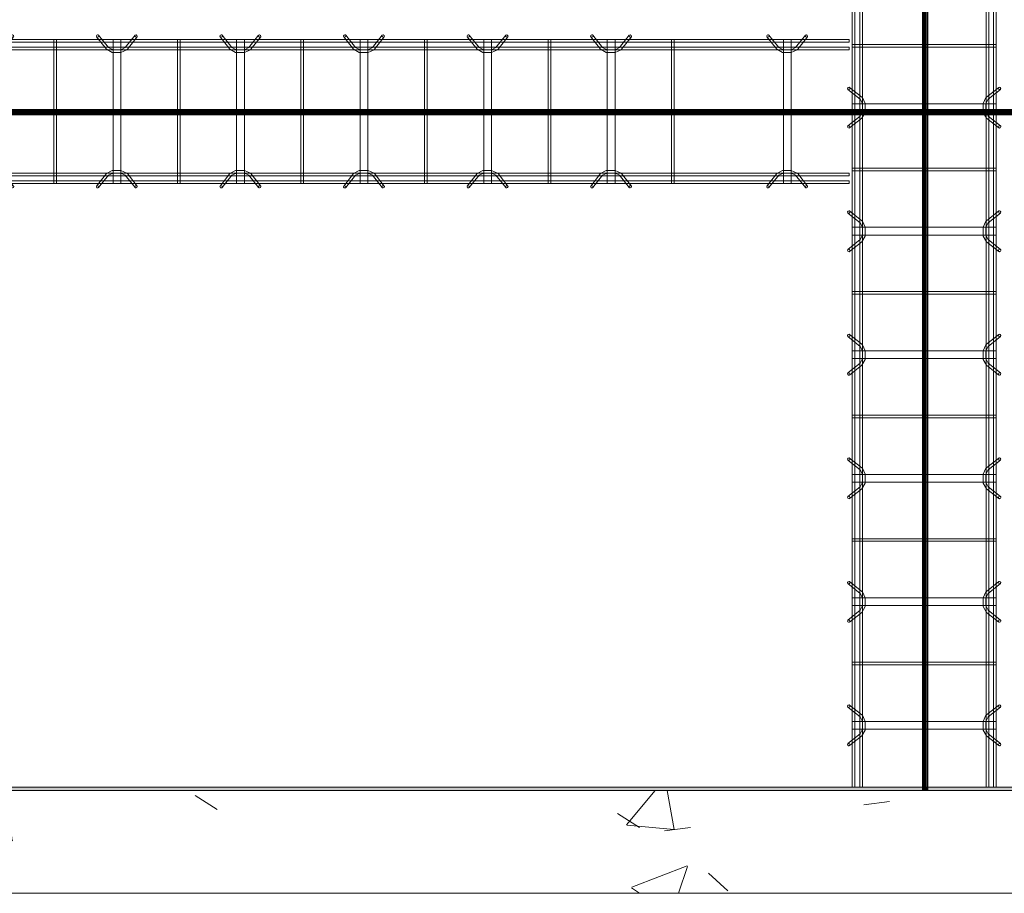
# Model space of a CAD drawing. Header units: inches. Extents: x -4136 to 1945, y -6639 to 12387.
# Tile 338 of 656: x -2752 to -2656, y 9891 to 9976. Entities that reach past the tile are written whole.
import ezdxf

# ---------------------------------------------------------------- set-up
doc = ezdxf.new("R2010")
doc.units = ezdxf.units.IN
doc.header["$MEASUREMENT"] = 0
for name, color, linetype, lineweight in [('A-GENM', 7, 'Continuous', 9), ('A-WALL', 7, 'Continuous', 9), ('A-WALL-PATT', 7, 'Continuous', 18), ('S-BEAM', 7, 'Continuous', 9)]:
    doc.layers.add(name, color=color, linetype=linetype, lineweight=lineweight)

# ---------------------------------------------------------------- blocks, each defined once
blk = doc.blocks.new('Dowel bar assembly - Dowel bar assembly-669756-SLAB ON GROUND JOINTS')
at = {"layer": 'S-BEAM', "color": 253, "true_color": 0xaaaaaa}
for p, q in [((2175, 1.979), (0, 1.979)), ((0, 1.979), (0, 1.722)), ((0, 1.722), (0, 1.979)), ((4.024, 2.232), (4.973, 1.033)), ((5.175, 1.192), (4.225, 2.392)), ((5.625, 1.99), (5.625, -12.01)), ((6.375, 1.99), (5.625, 1.99)), ((5.625, 1.99), (6.375, 1.99)), ((6.375, -12.01), (6.375, 1.99)), ((7.761, 2.392), (6.811, 1.192)), ((7.013, 1.033), (7.962, 2.232)), ((11.871, 1.99), (11.871, -12.01)), ((12.129, 1.99), (11.871, 1.99)), ((11.871, 1.99), (12.129, 1.99)), ((12.129, -12.01), (12.129, 1.99)), ((16.024, 2.232), (16.973, 1.033)), ((17.175, 1.192), (16.225, 2.392)), ((17.625, 1.99), (17.625, -12.01)), ((18.375, 1.99), (17.625, 1.99)), ((17.625, 1.99), (18.375, 1.99)), ((18.375, -12.01), (18.375, 1.99)), ((19.761, 2.392), (18.811, 1.192)), ((19.013, 1.033), (19.962, 2.232)), ((23.871, 1.99), (23.871, -12.01)), ((24.129, 1.99), (23.871, 1.99)), ((23.871, 1.99), (24.129, 1.99)), ((24.129, -12.01), (24.129, 1.99)), ((28.024, 2.232), (28.973, 1.033)), ((29.175, 1.192), (28.225, 2.392)), ((29.625, 1.99), (29.625, -12.01)), ((30.375, 1.99), (29.625, 1.99)), ((29.625, 1.99), (30.375, 1.99)), ((30.375, -12.01), (30.375, 1.99)), ((31.761, 2.392), (30.811, 1.192)), ((31.013, 1.033), (31.962, 2.232)), ((35.871, 1.99), (35.871, -12.01)), ((36.129, 1.99), (35.871, 1.99)), ((35.871, 1.99), (36.129, 1.99)), ((36.129, -12.01), (36.129, 1.99)), ((40.024, 2.232), (40.973, 1.033)), ((41.175, 1.192), (40.225, 2.392)), ((41.625, 1.99), (41.625, -12.01)), ((42.375, 1.99), (41.625, 1.99)), ((41.625, 1.99), (42.375, 1.99)), ((42.375, -12.01), (42.375, 1.99)), ((43.761, 2.392), (42.811, 1.192)), ((43.013, 1.033), (43.962, 2.232)), ((47.871, 1.99), (47.871, -12.01)), ((48.129, 1.99), (47.871, 1.99)), ((47.871, 1.99), (48.129, 1.99)), ((48.129, -12.01), (48.129, 1.99)), ((52.024, 2.232), (52.973, 1.033)), ((53.175, 1.192), (52.225, 2.392)), ((53.625, 1.99), (53.625, -12.01)), ((54.375, 1.99), (53.625, 1.99)), ((53.625, 1.99), (54.375, 1.99)), ((54.375, -12.01), (54.375, 1.99)), ((55.761, 2.392), (54.811, 1.192)), ((55.013, 1.033), (55.962, 2.232)), ((59.871, 1.99), (59.871, -12.01)), ((60.129, 1.99), (59.871, 1.99)), ((59.871, 1.99), (60.129, 1.99)), ((60.129, -12.01), (60.129, 1.99)), ((64.024, 2.232), (64.973, 1.033)), ((65.175, 1.192), (64.225, 2.392)), ((65.625, 1.99), (65.625, -12.01)), ((66.375, 1.99), (65.625, 1.99)), ((65.625, 1.99), (66.375, 1.99)), ((66.375, -12.01), (66.375, 1.99)), ((67.761, 2.392), (66.811, 1.192)), ((67.013, 1.033), (67.962, 2.232)), ((71.871, 1.99), (71.871, -12.01)), ((72.129, 1.99), (71.871, 1.99)), ((71.871, 1.99), (72.129, 1.99)), ((72.129, -12.01), (72.129, 1.99)), ((0, 1.722), (2175, 1.722)), ((2175, 1.246), (0, 1.246)), ((0, 0.988), (0, 1.246)), ((0, 1.246), (0, 0.988)), ((0, 0.988), (2175, 0.988)), ((2175, -11.015), (0, -11.015)), ((0, -11.273), (0, -11.015)), ((0, -11.015), (0, -11.273)), ((0, -11.273), (2175, -11.273)), ((4.973, -11.053), (4.024, -12.253)), ((4.225, -12.412), (5.175, -11.213)), ((6.811, -11.213), (7.761, -12.412)), ((7.962, -12.253), (7.013, -11.053)), ((16.973, -11.053), (16.024, -12.253)), ((16.225, -12.412), (17.175, -11.213)), ((18.811, -11.213), (19.761, -12.412)), ((19.962, -12.253), (19.013, -11.053)), ((28.973, -11.053), (28.024, -12.253)), ((28.225, -12.412), (29.175, -11.213)), ((30.811, -11.213), (31.761, -12.412)), ((31.962, -12.253), (31.013, -11.053)), ((40.973, -11.053), (40.024, -12.253)), ((40.225, -12.412), (41.175, -11.213)), ((42.811, -11.213), (43.761, -12.412)), ((43.962, -12.253), (43.013, -11.053)), ((52.973, -11.053), (52.024, -12.253)), ((52.225, -12.412), (53.175, -11.213)), ((54.811, -11.213), (55.761, -12.412)), ((55.962, -12.253), (55.013, -11.053)), ((64.973, -11.053), (64.024, -12.253)), ((64.225, -12.412), (65.175, -11.213)), ((66.811, -11.213), (67.761, -12.412)), ((67.962, -12.253), (67.013, -11.053)), ((2175, -11.742), (0, -11.742)), ((0, -12), (0, -11.742)), ((0, -11.742), (0, -12)), ((0, -12), (2175, -12)), ((6.375, -12.01), (5.625, -12.01)), ((5.625, -12.01), (6.375, -12.01)), ((12.129, -12.01), (11.871, -12.01)), ((11.871, -12.01), (12.129, -12.01)), ((18.375, -12.01), (17.625, -12.01)), ((17.625, -12.01), (18.375, -12.01)), ((24.129, -12.01), (23.871, -12.01)), ((23.871, -12.01), (24.129, -12.01)), ((30.375, -12.01), (29.625, -12.01)), ((29.625, -12.01), (30.375, -12.01)), ((36.129, -12.01), (35.871, -12.01)), ((35.871, -12.01), (36.129, -12.01)), ((42.375, -12.01), (41.625, -12.01)), ((41.625, -12.01), (42.375, -12.01)), ((48.129, -12.01), (47.871, -12.01)), ((47.871, -12.01), (48.129, -12.01)), ((54.375, -12.01), (53.625, -12.01)), ((53.625, -12.01), (54.375, -12.01)), ((60.129, -12.01), (59.871, -12.01)), ((59.871, -12.01), (60.129, -12.01)), ((66.375, -12.01), (65.625, -12.01)), ((65.625, -12.01), (66.375, -12.01)), ((72.129, -12.01), (71.871, -12.01)), ((71.871, -12.01), (72.129, -12.01))]:
    blk.add_line(p, q, dxfattribs=at)
at = {"layer": 'S-BEAM', "color": 253, "true_color": 0xaaaaaa, "flags": 128}
for points in [[(4.973, 1.033), (5.526, 0.731), (6.387, 0.715), (6.972, 0.987), (7.013, 1.033)], [(5.175, 1.192), (5.625, 0.972), (6.382, 0.977), (6.811, 1.192)], [(16.973, 1.033), (17.526, 0.731), (18.387, 0.715), (18.972, 0.987), (19.013, 1.033)], [(17.175, 1.192), (17.625, 0.972), (18.382, 0.977), (18.811, 1.192)], [(28.973, 1.033), (29.526, 0.731), (30.387, 0.715), (30.972, 0.987), (31.013, 1.033)], [(29.175, 1.192), (29.625, 0.972), (30.382, 0.977), (30.811, 1.192)], [(40.973, 1.033), (41.526, 0.731), (42.387, 0.715), (42.972, 0.987), (43.013, 1.033)], [(41.175, 1.192), (41.625, 0.972), (42.382, 0.977), (42.811, 1.192)], [(52.973, 1.033), (53.526, 0.731), (54.387, 0.715), (54.972, 0.987), (55.013, 1.033)], [(53.175, 1.192), (53.625, 0.972), (54.382, 0.977), (54.811, 1.192)], [(64.973, 1.033), (65.526, 0.731), (66.387, 0.715), (66.972, 0.987), (67.013, 1.033)], [(65.175, 1.192), (65.625, 0.972), (66.382, 0.977), (66.811, 1.192)], [(4.973, -11.053), (5.526, -10.751), (6.387, -10.736), (6.972, -11.007), (7.013, -11.053)], [(5.175, -11.213), (5.625, -10.993), (6.382, -10.997), (6.811, -11.213)], [(16.973, -11.053), (17.526, -10.751), (18.387, -10.736), (18.972, -11.007), (19.013, -11.053)], [(17.175, -11.213), (17.625, -10.993), (18.382, -10.997), (18.811, -11.213)], [(28.973, -11.053), (29.526, -10.751), (30.387, -10.736), (30.972, -11.007), (31.013, -11.053)], [(29.175, -11.213), (29.625, -10.993), (30.382, -10.997), (30.811, -11.213)], [(40.973, -11.053), (41.526, -10.751), (42.387, -10.736), (42.972, -11.007), (43.013, -11.053)], [(41.175, -11.213), (41.625, -10.993), (42.382, -10.997), (42.811, -11.213)], [(52.973, -11.053), (53.526, -10.751), (54.387, -10.736), (54.972, -11.007), (55.013, -11.053)], [(53.175, -11.213), (53.625, -10.993), (54.382, -10.997), (54.811, -11.213)], [(64.973, -11.053), (65.526, -10.751), (66.387, -10.736), (66.972, -11.007), (67.013, -11.053)], [(65.175, -11.213), (65.625, -10.993), (66.382, -10.997), (66.811, -11.213)]]:
    blk.add_lwpolyline(points, dxfattribs=at)
at = {"layer": 'S-BEAM', "color": 253, "true_color": 0xaaaaaa}
for centre, major_axis, start_param, end_param in [((4.125, 2.312), (0.101, 0.08), 5.709265, 8.850858), ((4.125, 2.312), (0.101, 0.08), 2.567673, 5.709265), ((7.862, 2.312), (-0.101, 0.08), 3.715513, 6.857105), ((7.862, 2.312), (-0.101, 0.08), 0.57392, 3.715513), ((16.125, 2.312), (0.101, 0.08), 5.709265, 8.850858), ((16.125, 2.312), (0.101, 0.08), 2.567673, 5.709265), ((19.862, 2.312), (-0.101, 0.08), 3.715513, 6.857105), ((19.862, 2.312), (-0.101, 0.08), 0.57392, 3.715513), ((28.125, 2.312), (0.101, 0.08), 5.709265, 8.850858), ((28.125, 2.312), (0.101, 0.08), 2.567673, 5.709265), ((31.862, 2.312), (-0.101, 0.08), 3.715513, 6.857105), ((31.862, 2.312), (-0.101, 0.08), 0.57392, 3.715513), ((40.125, 2.312), (0.101, 0.08), 5.709265, 8.850858), ((40.125, 2.312), (0.101, 0.08), 2.567673, 5.709265), ((43.862, 2.312), (-0.101, 0.08), 3.715513, 6.857105), ((43.862, 2.312), (-0.101, 0.08), 0.57392, 3.715513), ((52.125, 2.312), (0.101, 0.08), 5.709265, 8.850858), ((52.125, 2.312), (0.101, 0.08), 2.567673, 5.709265), ((55.862, 2.312), (-0.101, 0.08), 3.715513, 6.857105), ((55.862, 2.312), (-0.101, 0.08), 0.57392, 3.715513), ((64.125, 2.312), (0.101, 0.08), 5.709265, 8.850858), ((64.125, 2.312), (0.101, 0.08), 2.567673, 5.709265), ((67.862, 2.312), (-0.101, 0.08), 3.715513, 6.857105), ((67.862, 2.312), (-0.101, 0.08), 0.57392, 3.715513), ((4.125, -12.332), (-0.101, 0.08), 3.715513, 6.857105), ((4.125, -12.332), (-0.101, 0.08), 0.57392, 3.715513), ((7.862, -12.332), (0.101, 0.08), 5.709265, 8.850858), ((7.862, -12.332), (0.101, 0.08), 2.567673, 5.709265), ((16.125, -12.332), (-0.101, 0.08), 3.715513, 6.857105), ((16.125, -12.332), (-0.101, 0.08), 0.57392, 3.715513), ((19.862, -12.332), (0.101, 0.08), 5.709265, 8.850858), ((19.862, -12.332), (0.101, 0.08), 2.567673, 5.709265), ((28.125, -12.332), (-0.101, 0.08), 3.715513, 6.857105), ((28.125, -12.332), (-0.101, 0.08), 0.57392, 3.715513), ((31.862, -12.332), (0.101, 0.08), 5.709265, 8.850858), ((31.862, -12.332), (0.101, 0.08), 2.567673, 5.709265), ((40.125, -12.332), (-0.101, 0.08), 3.715513, 6.857105), ((40.125, -12.332), (-0.101, 0.08), 0.57392, 3.715513), ((43.862, -12.332), (0.101, 0.08), 5.709265, 8.850858), ((43.862, -12.332), (0.101, 0.08), 2.567673, 5.709265), ((52.125, -12.332), (-0.101, 0.08), 3.715513, 6.857105), ((52.125, -12.332), (-0.101, 0.08), 0.57392, 3.715513), ((55.862, -12.332), (0.101, 0.08), 5.709265, 8.850858), ((55.862, -12.332), (0.101, 0.08), 2.567673, 5.709265), ((64.125, -12.332), (-0.101, 0.08), 3.715513, 6.857105), ((64.125, -12.332), (-0.101, 0.08), 0.57392, 3.715513), ((67.862, -12.332), (0.101, 0.08), 5.709265, 8.850858), ((67.862, -12.332), (0.101, 0.08), 2.567673, 5.709265)]:
    blk.add_ellipse(centre, major_axis=major_axis, ratio=0.816528, start_param=start_param, end_param=end_param, dxfattribs=at)
blk = doc.blocks.new('Dowel bar assembly - Dowel bar assembly-673887-SLAB ON GROUND JOINTS')
at = {"layer": 'S-BEAM', "color": 253, "true_color": 0xaaaaaa}
for p, q in [((149.104, 1.979), (0, 1.979)), ((0, 1.979), (0, 1.722)), ((0, 1.722), (0, 1.979)), ((4.024, 2.232), (4.973, 1.033)), ((5.175, 1.192), (4.225, 2.392)), ((5.625, 1.99), (5.625, -12.01)), ((6.375, 1.99), (5.625, 1.99)), ((5.625, 1.99), (6.375, 1.99)), ((6.375, -12.01), (6.375, 1.99)), ((7.761, 2.392), (6.811, 1.192)), ((7.013, 1.033), (7.962, 2.232)), ((11.871, 1.99), (11.871, -12.01)), ((12.129, 1.99), (11.871, 1.99)), ((11.871, 1.99), (12.129, 1.99)), ((12.129, -12.01), (12.129, 1.99)), ((16.024, 2.232), (16.973, 1.033)), ((17.175, 1.192), (16.225, 2.392)), ((17.625, 1.99), (17.625, -12.01)), ((18.375, 1.99), (17.625, 1.99)), ((17.625, 1.99), (18.375, 1.99)), ((18.375, -12.01), (18.375, 1.99)), ((19.761, 2.392), (18.811, 1.192)), ((19.013, 1.033), (19.962, 2.232)), ((23.871, 1.99), (23.871, -12.01)), ((24.129, 1.99), (23.871, 1.99)), ((23.871, 1.99), (24.129, 1.99)), ((24.129, -12.01), (24.129, 1.99)), ((28.024, 2.232), (28.973, 1.033)), ((29.175, 1.192), (28.225, 2.392)), ((29.625, 1.99), (29.625, -12.01)), ((30.375, 1.99), (29.625, 1.99)), ((29.625, 1.99), (30.375, 1.99)), ((30.375, -12.01), (30.375, 1.99)), ((31.761, 2.392), (30.811, 1.192)), ((31.013, 1.033), (31.962, 2.232)), ((35.871, 1.99), (35.871, -12.01)), ((36.129, 1.99), (35.871, 1.99)), ((35.871, 1.99), (36.129, 1.99)), ((36.129, -12.01), (36.129, 1.99)), ((40.024, 2.232), (40.973, 1.033)), ((41.175, 1.192), (40.225, 2.392)), ((41.625, 1.99), (41.625, -12.01)), ((42.375, 1.99), (41.625, 1.99)), ((41.625, 1.99), (42.375, 1.99)), ((42.375, -12.01), (42.375, 1.99)), ((43.761, 2.392), (42.811, 1.192)), ((43.013, 1.033), (43.962, 2.232)), ((47.871, 1.99), (47.871, -12.01)), ((48.129, 1.99), (47.871, 1.99)), ((47.871, 1.99), (48.129, 1.99)), ((48.129, -12.01), (48.129, 1.99)), ((52.024, 2.232), (52.973, 1.033)), ((53.175, 1.192), (52.225, 2.392)), ((53.625, 1.99), (53.625, -12.01)), ((54.375, 1.99), (53.625, 1.99)), ((53.625, 1.99), (54.375, 1.99)), ((54.375, -12.01), (54.375, 1.99)), ((55.761, 2.392), (54.811, 1.192)), ((55.013, 1.033), (55.962, 2.232)), ((59.871, 1.99), (59.871, -12.01)), ((60.129, 1.99), (59.871, 1.99)), ((59.871, 1.99), (60.129, 1.99)), ((60.129, -12.01), (60.129, 1.99)), ((64.024, 2.232), (64.973, 1.033)), ((65.175, 1.192), (64.225, 2.392)), ((65.625, 1.99), (65.625, -12.01)), ((66.375, 1.99), (65.625, 1.99)), ((65.625, 1.99), (66.375, 1.99)), ((66.375, -12.01), (66.375, 1.99)), ((67.761, 2.392), (66.811, 1.192)), ((67.013, 1.033), (67.962, 2.232)), ((71.871, 1.99), (71.871, -12.01)), ((72.129, 1.99), (71.871, 1.99)), ((71.871, 1.99), (72.129, 1.99)), ((72.129, -12.01), (72.129, 1.99)), ((76.024, 2.232), (76.973, 1.033)), ((77.175, 1.192), (76.225, 2.392)), ((77.625, 1.99), (77.625, -12.01)), ((78.375, 1.99), (77.625, 1.99)), ((77.625, 1.99), (78.375, 1.99)), ((78.375, -12.01), (78.375, 1.99)), ((79.761, 2.392), (78.811, 1.192)), ((79.013, 1.033), (79.962, 2.232)), ((83.871, 1.99), (83.871, -12.01)), ((84.129, 1.99), (83.871, 1.99)), ((83.871, 1.99), (84.129, 1.99)), ((84.129, -12.01), (84.129, 1.99)), ((88.024, 2.232), (88.973, 1.033)), ((89.175, 1.192), (88.225, 2.392)), ((89.625, 1.99), (89.625, -12.01)), ((90.375, 1.99), (89.625, 1.99)), ((89.625, 1.99), (90.375, 1.99)), ((90.375, -12.01), (90.375, 1.99)), ((91.761, 2.392), (90.811, 1.192)), ((91.013, 1.033), (91.962, 2.232)), ((95.871, 1.99), (95.871, -12.01)), ((96.129, 1.99), (95.871, 1.99)), ((95.871, 1.99), (96.129, 1.99)), ((96.129, -12.01), (96.129, 1.99)), ((100.024, 2.232), (100.973, 1.033)), ((101.175, 1.192), (100.225, 2.392)), ((101.625, 1.99), (101.625, -12.01)), ((102.375, 1.99), (101.625, 1.99)), ((101.625, 1.99), (102.375, 1.99)), ((102.375, -12.01), (102.375, 1.99)), ((103.761, 2.392), (102.811, 1.192)), ((103.013, 1.033), (103.962, 2.232)), ((107.871, 1.99), (107.871, -12.01)), ((108.129, 1.99), (107.871, 1.99)), ((107.871, 1.99), (108.129, 1.99)), ((108.129, -12.01), (108.129, 1.99)), ((112.024, 2.232), (112.973, 1.033)), ((113.175, 1.192), (112.225, 2.392)), ((113.625, 1.99), (113.625, -12.01)), ((114.375, 1.99), (113.625, 1.99)), ((113.625, 1.99), (114.375, 1.99)), ((114.375, -12.01), (114.375, 1.99)), ((115.761, 2.392), (114.811, 1.192)), ((115.013, 1.033), (115.962, 2.232)), ((119.871, 1.99), (119.871, -12.01)), ((120.129, 1.99), (119.871, 1.99)), ((119.871, 1.99), (120.129, 1.99)), ((120.129, -12.01), (120.129, 1.99)), ((124.024, 2.232), (124.973, 1.033)), ((125.175, 1.192), (124.225, 2.392)), ((125.625, 1.99), (125.625, -12.01)), ((126.375, 1.99), (125.625, 1.99)), ((125.625, 1.99), (126.375, 1.99)), ((126.375, -12.01), (126.375, 1.99)), ((127.761, 2.392), (126.811, 1.192)), ((127.013, 1.033), (127.962, 2.232)), ((131.871, 1.99), (131.871, -12.01)), ((132.129, 1.99), (131.871, 1.99)), ((131.871, 1.99), (132.129, 1.99)), ((132.129, -12.01), (132.129, 1.99)), ((141.127, 2.232), (142.077, 1.033)), ((142.279, 1.192), (141.329, 2.392)), ((142.729, 1.99), (142.729, -12.01)), ((143.479, 1.99), (142.729, 1.99)), ((142.729, 1.99), (143.479, 1.99)), ((143.479, -12.01), (143.479, 1.99)), ((144.864, 2.392), (143.915, 1.192)), ((144.116, 1.033), (145.066, 2.232)), ((149.104, 1.979), (149.104, 1.722)), ((149.104, 1.722), (149.104, 1.979)), ((0, 1.722), (149.104, 1.722)), ((149.104, 1.246), (0, 1.246)), ((0, 0.988), (0, 1.246)), ((0, 1.246), (0, 0.988)), ((0, 0.988), (149.104, 0.988)), ((149.104, 0.988), (149.104, 1.246)), ((149.104, 1.246), (149.104, 0.988)), ((149.104, -11.015), (0, -11.015)), ((0, -11.273), (0, -11.015)), ((0, -11.015), (0, -11.273)), ((0, -11.273), (149.104, -11.273)), ((4.973, -11.053), (4.024, -12.253)), ((4.225, -12.412), (5.175, -11.213)), ((6.811, -11.213), (7.761, -12.412)), ((7.962, -12.253), (7.013, -11.053)), ((16.973, -11.053), (16.024, -12.253)), ((16.225, -12.412), (17.175, -11.213)), ((18.811, -11.213), (19.761, -12.412)), ((19.962, -12.253), (19.013, -11.053)), ((28.973, -11.053), (28.024, -12.253)), ((28.225, -12.412), (29.175, -11.213)), ((30.811, -11.213), (31.761, -12.412)), ((31.962, -12.253), (31.013, -11.053)), ((40.973, -11.053), (40.024, -12.253)), ((40.225, -12.412), (41.175, -11.213)), ((42.811, -11.213), (43.761, -12.412)), ((43.962, -12.253), (43.013, -11.053)), ((52.973, -11.053), (52.024, -12.253)), ((52.225, -12.412), (53.175, -11.213)), ((54.811, -11.213), (55.761, -12.412)), ((55.962, -12.253), (55.013, -11.053)), ((64.973, -11.053), (64.024, -12.253)), ((64.225, -12.412), (65.175, -11.213)), ((66.811, -11.213), (67.761, -12.412)), ((67.962, -12.253), (67.013, -11.053)), ((76.973, -11.053), (76.024, -12.253)), ((76.225, -12.412), (77.175, -11.213)), ((78.811, -11.213), (79.761, -12.412)), ((79.962, -12.253), (79.013, -11.053)), ((88.973, -11.053), (88.024, -12.253)), ((88.225, -12.412), (89.175, -11.213)), ((90.811, -11.213), (91.761, -12.412)), ((91.962, -12.253), (91.013, -11.053)), ((100.973, -11.053), (100.024, -12.253)), ((100.225, -12.412), (101.175, -11.213)), ((102.811, -11.213), (103.761, -12.412)), ((103.962, -12.253), (103.013, -11.053)), ((112.973, -11.053), (112.024, -12.253)), ((112.225, -12.412), (113.175, -11.213)), ((114.811, -11.213), (115.761, -12.412)), ((115.962, -12.253), (115.013, -11.053)), ((124.973, -11.053), (124.024, -12.253)), ((124.225, -12.412), (125.175, -11.213)), ((126.811, -11.213), (127.761, -12.412)), ((127.962, -12.253), (127.013, -11.053)), ((142.077, -11.053), (141.127, -12.253)), ((141.329, -12.412), (142.279, -11.213)), ((143.915, -11.213), (144.864, -12.412)), ((145.066, -12.253), (144.116, -11.053)), ((149.104, -11.273), (149.104, -11.015)), ((149.104, -11.015), (149.104, -11.273)), ((149.104, -11.742), (0, -11.742)), ((0, -12), (0, -11.742)), ((0, -11.742), (0, -12)), ((0, -12), (149.104, -12)), ((6.375, -12.01), (5.625, -12.01)), ((5.625, -12.01), (6.375, -12.01)), ((12.129, -12.01), (11.871, -12.01)), ((11.871, -12.01), (12.129, -12.01)), ((18.375, -12.01), (17.625, -12.01)), ((17.625, -12.01), (18.375, -12.01)), ((24.129, -12.01), (23.871, -12.01)), ((23.871, -12.01), (24.129, -12.01)), ((30.375, -12.01), (29.625, -12.01)), ((29.625, -12.01), (30.375, -12.01)), ((36.129, -12.01), (35.871, -12.01)), ((35.871, -12.01), (36.129, -12.01)), ((42.375, -12.01), (41.625, -12.01)), ((41.625, -12.01), (42.375, -12.01)), ((48.129, -12.01), (47.871, -12.01)), ((47.871, -12.01), (48.129, -12.01)), ((54.375, -12.01), (53.625, -12.01)), ((53.625, -12.01), (54.375, -12.01)), ((60.129, -12.01), (59.871, -12.01)), ((59.871, -12.01), (60.129, -12.01)), ((66.375, -12.01), (65.625, -12.01)), ((65.625, -12.01), (66.375, -12.01)), ((72.129, -12.01), (71.871, -12.01)), ((71.871, -12.01), (72.129, -12.01)), ((78.375, -12.01), (77.625, -12.01)), ((77.625, -12.01), (78.375, -12.01)), ((84.129, -12.01), (83.871, -12.01)), ((83.871, -12.01), (84.129, -12.01)), ((90.375, -12.01), (89.625, -12.01)), ((89.625, -12.01), (90.375, -12.01)), ((96.129, -12.01), (95.871, -12.01)), ((95.871, -12.01), (96.129, -12.01)), ((102.375, -12.01), (101.625, -12.01)), ((101.625, -12.01), (102.375, -12.01)), ((108.129, -12.01), (107.871, -12.01)), ((107.871, -12.01), (108.129, -12.01)), ((114.375, -12.01), (113.625, -12.01)), ((113.625, -12.01), (114.375, -12.01)), ((120.129, -12.01), (119.871, -12.01)), ((119.871, -12.01), (120.129, -12.01)), ((126.375, -12.01), (125.625, -12.01)), ((125.625, -12.01), (126.375, -12.01)), ((132.129, -12.01), (131.871, -12.01)), ((131.871, -12.01), (132.129, -12.01)), ((143.479, -12.01), (142.729, -12.01)), ((142.729, -12.01), (143.479, -12.01)), ((149.104, -12), (149.104, -11.742)), ((149.104, -11.742), (149.104, -12))]:
    blk.add_line(p, q, dxfattribs=at)
at = {"layer": 'S-BEAM', "color": 253, "true_color": 0xaaaaaa, "flags": 128}
for points in [[(4.973, 1.033), (5.526, 0.731), (6.387, 0.715), (6.972, 0.987), (7.013, 1.033)], [(5.175, 1.192), (5.625, 0.972), (6.382, 0.977), (6.811, 1.192)], [(16.973, 1.033), (17.526, 0.731), (18.387, 0.715), (18.972, 0.987), (19.013, 1.033)], [(17.175, 1.192), (17.625, 0.972), (18.382, 0.977), (18.811, 1.192)], [(28.973, 1.033), (29.526, 0.731), (30.387, 0.715), (30.972, 0.987), (31.013, 1.033)], [(29.175, 1.192), (29.625, 0.972), (30.382, 0.977), (30.811, 1.192)], [(40.973, 1.033), (41.526, 0.731), (42.387, 0.715), (42.972, 0.987), (43.013, 1.033)], [(41.175, 1.192), (41.625, 0.972), (42.382, 0.977), (42.811, 1.192)], [(52.973, 1.033), (53.526, 0.731), (54.387, 0.715), (54.972, 0.987), (55.013, 1.033)], [(53.175, 1.192), (53.625, 0.972), (54.382, 0.977), (54.811, 1.192)], [(64.973, 1.033), (65.526, 0.731), (66.387, 0.715), (66.972, 0.987), (67.013, 1.033)], [(65.175, 1.192), (65.625, 0.972), (66.382, 0.977), (66.811, 1.192)], [(76.973, 1.033), (77.526, 0.731), (78.387, 0.715), (78.972, 0.987), (79.013, 1.033)], [(77.175, 1.192), (77.625, 0.972), (78.382, 0.977), (78.811, 1.192)], [(88.973, 1.033), (89.526, 0.731), (90.387, 0.715), (90.972, 0.987), (91.013, 1.033)], [(89.175, 1.192), (89.625, 0.972), (90.382, 0.977), (90.811, 1.192)], [(100.973, 1.033), (101.526, 0.731), (102.387, 0.715), (102.972, 0.987), (103.013, 1.033)], [(101.175, 1.192), (101.625, 0.972), (102.382, 0.977), (102.811, 1.192)], [(112.973, 1.033), (113.526, 0.731), (114.387, 0.715), (114.972, 0.987), (115.013, 1.033)], [(113.175, 1.192), (113.625, 0.972), (114.382, 0.977), (114.811, 1.192)], [(124.973, 1.033), (125.526, 0.731), (126.387, 0.715), (126.972, 0.987), (127.013, 1.033)], [(125.175, 1.192), (125.625, 0.972), (126.382, 0.977), (126.811, 1.192)], [(142.077, 1.033), (142.63, 0.731), (143.491, 0.715), (144.076, 0.987), (144.116, 1.033)], [(142.279, 1.192), (142.728, 0.972), (143.485, 0.977), (143.915, 1.192)], [(4.973, -11.053), (5.526, -10.751), (6.387, -10.736), (6.972, -11.007), (7.013, -11.053)], [(5.175, -11.213), (5.625, -10.993), (6.382, -10.997), (6.811, -11.213)], [(16.973, -11.053), (17.526, -10.751), (18.387, -10.736), (18.972, -11.007), (19.013, -11.053)], [(17.175, -11.213), (17.625, -10.993), (18.382, -10.997), (18.811, -11.213)], [(28.973, -11.053), (29.526, -10.751), (30.387, -10.736), (30.972, -11.007), (31.013, -11.053)], [(29.175, -11.213), (29.625, -10.993), (30.382, -10.997), (30.811, -11.213)], [(40.973, -11.053), (41.526, -10.751), (42.387, -10.736), (42.972, -11.007), (43.013, -11.053)], [(41.175, -11.213), (41.625, -10.993), (42.382, -10.997), (42.811, -11.213)], [(52.973, -11.053), (53.526, -10.751), (54.387, -10.736), (54.972, -11.007), (55.013, -11.053)], [(53.175, -11.213), (53.625, -10.993), (54.382, -10.997), (54.811, -11.213)], [(64.973, -11.053), (65.526, -10.751), (66.387, -10.736), (66.972, -11.007), (67.013, -11.053)], [(65.175, -11.213), (65.625, -10.993), (66.382, -10.997), (66.811, -11.213)], [(76.973, -11.053), (77.526, -10.751), (78.387, -10.736), (78.972, -11.007), (79.013, -11.053)], [(77.175, -11.213), (77.625, -10.993), (78.382, -10.997), (78.811, -11.213)], [(88.973, -11.053), (89.526, -10.751), (90.387, -10.736), (90.972, -11.007), (91.013, -11.053)], [(89.175, -11.213), (89.625, -10.993), (90.382, -10.997), (90.811, -11.213)], [(100.973, -11.053), (101.526, -10.751), (102.387, -10.736), (102.972, -11.007), (103.013, -11.053)], [(101.175, -11.213), (101.625, -10.993), (102.382, -10.997), (102.811, -11.213)], [(112.973, -11.053), (113.526, -10.751), (114.387, -10.736), (114.972, -11.007), (115.013, -11.053)], [(113.175, -11.213), (113.625, -10.993), (114.382, -10.997), (114.811, -11.213)], [(124.973, -11.053), (125.526, -10.751), (126.387, -10.736), (126.972, -11.007), (127.013, -11.053)], [(125.175, -11.213), (125.625, -10.993), (126.382, -10.997), (126.811, -11.213)], [(142.077, -11.053), (142.63, -10.751), (143.491, -10.736), (144.076, -11.007), (144.116, -11.053)], [(142.279, -11.213), (142.728, -10.993), (143.485, -10.997), (143.915, -11.213)]]:
    blk.add_lwpolyline(points, dxfattribs=at)
at = {"layer": 'S-BEAM', "color": 253, "true_color": 0xaaaaaa}
for centre, major_axis, start_param, end_param in [((4.125, 2.312), (0.101, 0.08), 5.709265, 8.850858), ((4.125, 2.312), (0.101, 0.08), 2.567673, 5.709265), ((7.862, 2.312), (-0.101, 0.08), 3.715513, 6.857105), ((7.862, 2.312), (-0.101, 0.08), 0.57392, 3.715513), ((16.125, 2.312), (0.101, 0.08), 5.709265, 8.850858), ((16.125, 2.312), (0.101, 0.08), 2.567673, 5.709265), ((19.862, 2.312), (-0.101, 0.08), 3.715513, 6.857105), ((19.862, 2.312), (-0.101, 0.08), 0.57392, 3.715513), ((28.125, 2.312), (0.101, 0.08), 5.709265, 8.850858), ((28.125, 2.312), (0.101, 0.08), 2.567673, 5.709265), ((31.862, 2.312), (-0.101, 0.08), 3.715513, 6.857105), ((31.862, 2.312), (-0.101, 0.08), 0.57392, 3.715513), ((40.125, 2.312), (0.101, 0.08), 5.709265, 8.850858), ((40.125, 2.312), (0.101, 0.08), 2.567673, 5.709265), ((43.862, 2.312), (-0.101, 0.08), 3.715513, 6.857105), ((43.862, 2.312), (-0.101, 0.08), 0.57392, 3.715513), ((52.125, 2.312), (0.101, 0.08), 5.709265, 8.850858), ((52.125, 2.312), (0.101, 0.08), 2.567673, 5.709265), ((55.862, 2.312), (-0.101, 0.08), 3.715513, 6.857105), ((55.862, 2.312), (-0.101, 0.08), 0.57392, 3.715513), ((64.125, 2.312), (0.101, 0.08), 5.709265, 8.850858), ((64.125, 2.312), (0.101, 0.08), 2.567673, 5.709265), ((67.862, 2.312), (-0.101, 0.08), 3.715513, 6.857105), ((67.862, 2.312), (-0.101, 0.08), 0.57392, 3.715513), ((76.125, 2.312), (0.101, 0.08), 5.709265, 8.850858), ((76.125, 2.312), (0.101, 0.08), 2.567673, 5.709265), ((79.862, 2.312), (-0.101, 0.08), 3.715513, 6.857105), ((79.862, 2.312), (-0.101, 0.08), 0.57392, 3.715513), ((88.125, 2.312), (0.101, 0.08), 5.709265, 8.850858), ((88.125, 2.312), (0.101, 0.08), 2.567673, 5.709265), ((91.862, 2.312), (-0.101, 0.08), 3.715513, 6.857105), ((91.862, 2.312), (-0.101, 0.08), 0.57392, 3.715513), ((100.125, 2.312), (0.101, 0.08), 5.709265, 8.850858), ((100.125, 2.312), (0.101, 0.08), 2.567673, 5.709265), ((103.862, 2.312), (-0.101, 0.08), 3.715513, 6.857105), ((103.862, 2.312), (-0.101, 0.08), 0.57392, 3.715513), ((112.125, 2.312), (0.101, 0.08), 5.709265, 8.850858), ((112.125, 2.312), (0.101, 0.08), 2.567673, 5.709265), ((115.862, 2.312), (-0.101, 0.08), 3.715513, 6.857105), ((115.862, 2.312), (-0.101, 0.08), 0.57392, 3.715513), ((124.125, 2.312), (0.101, 0.08), 5.709265, 8.850858), ((124.125, 2.312), (0.101, 0.08), 2.567673, 5.709265), ((127.862, 2.312), (-0.101, 0.08), 3.715513, 6.857105), ((127.862, 2.312), (-0.101, 0.08), 0.57392, 3.715513), ((141.228, 2.312), (0.101, 0.08), 5.709265, 8.850858), ((141.228, 2.312), (0.101, 0.08), 2.567673, 5.709265), ((144.965, 2.312), (-0.101, 0.08), 3.715513, 6.857105), ((144.965, 2.312), (-0.101, 0.08), 0.57392, 3.715513), ((4.125, -12.332), (-0.101, 0.08), 3.715513, 6.857105), ((4.125, -12.332), (-0.101, 0.08), 0.57392, 3.715513), ((7.862, -12.332), (0.101, 0.08), 5.709265, 8.850858), ((7.862, -12.332), (0.101, 0.08), 2.567673, 5.709265), ((16.125, -12.332), (-0.101, 0.08), 3.715513, 6.857105), ((16.125, -12.332), (-0.101, 0.08), 0.57392, 3.715513), ((19.862, -12.332), (0.101, 0.08), 5.709265, 8.850858), ((19.862, -12.332), (0.101, 0.08), 2.567673, 5.709265), ((28.125, -12.332), (-0.101, 0.08), 3.715513, 6.857105), ((28.125, -12.332), (-0.101, 0.08), 0.57392, 3.715513), ((31.862, -12.332), (0.101, 0.08), 5.709265, 8.850858), ((31.862, -12.332), (0.101, 0.08), 2.567673, 5.709265), ((40.125, -12.332), (-0.101, 0.08), 3.715513, 6.857105), ((40.125, -12.332), (-0.101, 0.08), 0.57392, 3.715513), ((43.862, -12.332), (0.101, 0.08), 5.709265, 8.850858), ((43.862, -12.332), (0.101, 0.08), 2.567673, 5.709265), ((52.125, -12.332), (-0.101, 0.08), 3.715513, 6.857105), ((52.125, -12.332), (-0.101, 0.08), 0.57392, 3.715513), ((55.862, -12.332), (0.101, 0.08), 5.709265, 8.850858), ((55.862, -12.332), (0.101, 0.08), 2.567673, 5.709265), ((64.125, -12.332), (-0.101, 0.08), 3.715513, 6.857105), ((64.125, -12.332), (-0.101, 0.08), 0.57392, 3.715513), ((67.862, -12.332), (0.101, 0.08), 5.709265, 8.850858), ((67.862, -12.332), (0.101, 0.08), 2.567673, 5.709265), ((76.125, -12.332), (-0.101, 0.08), 3.715513, 6.857105), ((76.125, -12.332), (-0.101, 0.08), 0.57392, 3.715513), ((79.862, -12.332), (0.101, 0.08), 5.709265, 8.850858), ((79.862, -12.332), (0.101, 0.08), 2.567673, 5.709265), ((88.125, -12.332), (-0.101, 0.08), 3.715513, 6.857105), ((88.125, -12.332), (-0.101, 0.08), 0.57392, 3.715513), ((91.862, -12.332), (0.101, 0.08), 5.709265, 8.850858), ((91.862, -12.332), (0.101, 0.08), 2.567673, 5.709265), ((100.125, -12.332), (-0.101, 0.08), 3.715513, 6.857105), ((100.125, -12.332), (-0.101, 0.08), 0.57392, 3.715513), ((103.862, -12.332), (0.101, 0.08), 5.709265, 8.850858), ((103.862, -12.332), (0.101, 0.08), 2.567673, 5.709265), ((112.125, -12.332), (-0.101, 0.08), 3.715513, 6.857105), ((112.125, -12.332), (-0.101, 0.08), 0.57392, 3.715513), ((115.862, -12.332), (0.101, 0.08), 5.709265, 8.850858), ((115.862, -12.332), (0.101, 0.08), 2.567673, 5.709265), ((124.125, -12.332), (-0.101, 0.08), 3.715513, 6.857105), ((124.125, -12.332), (-0.101, 0.08), 0.57392, 3.715513), ((127.862, -12.332), (0.101, 0.08), 5.709265, 8.850858), ((127.862, -12.332), (0.101, 0.08), 2.567673, 5.709265), ((141.228, -12.332), (-0.101, 0.08), 3.715513, 6.857105), ((141.228, -12.332), (-0.101, 0.08), 0.57392, 3.715513), ((144.965, -12.332), (0.101, 0.08), 5.709265, 8.850858), ((144.965, -12.332), (0.101, 0.08), 2.567673, 5.709265)]:
    blk.add_ellipse(centre, major_axis=major_axis, ratio=0.816528, start_param=start_param, end_param=end_param, dxfattribs=at)

msp = doc.modelspace()

# ---------------------------------------------------------------- hatches: boundary and pattern name
at = {"layer": 'A-GENM', "true_color": 0x0000ff}
for points in [[(-2663.65717, 12077.1894), (-2663.65717, 12076.87444), (-2663.65717, 9901.50436), (-2663.65717, 9901.1894), (-2664.08036, 9901.1894), (-2664.08036, 9901.50436), (-2664.08036, 12076.87444), (-2664.08036, 12077.1894)], [(-2664.02059, 9901.1894), (-2664.02059, 9901.50436), (-2664.02059, 12076.87444), (-2664.02059, 12077.1894), (-2663.62689, 12077.1894), (-2663.62689, 12076.87444), (-2663.62689, 9901.50436), (-2663.62689, 9901.1894)], [(-2663.65869, 12077.1894), (-2663.65869, 12076.87444), (-2663.65869, 9901.50436), (-2663.65869, 9901.1894), (-2664.00273, 9901.1894), (-2664.00273, 9901.50436), (-2664.00273, 12076.87444), (-2664.00273, 12077.1894)], [(-2663.57181, 12077.1894), (-2663.57181, 12076.87444), (-2663.57181, 9901.50436), (-2663.57181, 9901.1894), (-2663.99348, 9901.1894), (-2663.99348, 9901.50436), (-2663.99348, 12076.87444), (-2663.99348, 12077.1894)], [(-2663.7803, 12077.1894), (-2663.7803, 12076.87444), (-2663.7803, 9901.50436), (-2663.7803, 9901.1894), (-2663.86718, 9901.1894), (-2663.86718, 9901.50436), (-2663.86718, 12076.87444), (-2663.86718, 12077.1894)], [(-2663.57029, 12077.1894), (-2663.57029, 12076.87444), (-2663.57029, 9901.50436), (-2663.57029, 9901.1894), (-2663.7803, 9901.1894), (-2663.7803, 9901.50436), (-2663.7803, 12076.87444), (-2663.7803, 12077.1894)], [(-3819.32374, 9967.3272), (-1943.13624, 9967.3272), (-1943.13624, 9967.11719), (-3819.32374, 9967.11719)], [(-3819.32374, 9967.32568), (-1943.13624, 9967.32568), (-1943.13624, 9966.904), (-3819.32374, 9966.904)], [(-1943.13624, 9966.8769), (-3819.32374, 9966.8769), (-3819.32374, 9967.2706), (-1943.13624, 9967.2706)], [(-3819.32374, 9967.24032), (-1943.13624, 9967.24032), (-1943.13624, 9966.81712), (-3819.32374, 9966.81712)], [(-3819.32374, 9967.2388), (-1943.13624, 9967.2388), (-1943.13624, 9966.89476), (-3819.32374, 9966.89476)], [(-3819.32374, 9967.11719), (-1943.13624, 9967.11719), (-1943.13624, 9967.03031), (-3819.32374, 9967.03031)]]:
    msp.add_hatch(color=5, dxfattribs=at).paths.add_polyline_path(points, flags=0)
at = {"layer": 'A-GENM', "true_color": 0xff0000}
for points in [[(-2663.86718, 9901.1894), (-2663.98122, 9901.1894), (-2827.16626, 9901.1894), (-2827.2803, 9901.1894), (-2827.2803, 9901.50436), (-2663.86718, 9901.50436)], [(-2664.02059, 9901.1894), (-2827.12689, 9901.1894), (-2827.12689, 9901.50436), (-2664.02059, 9901.50436)], [(-2663.65869, 9901.1894), (-2664.08036, 9901.1894), (-2664.08036, 9901.50436), (-2663.65869, 9901.50436)], [(-2664.02059, 9901.50436), (-2663.98122, 9901.50436), (-2663.98122, 9901.1894), (-2664.02059, 9901.1894)], [(-2663.57029, 9901.1894), (-2663.99348, 9901.1894), (-2663.99348, 9901.50436), (-2663.57029, 9901.50436)], [(-2663.57181, 9901.1894), (-2663.91585, 9901.1894), (-2663.91585, 9901.50436), (-2663.57181, 9901.50436)], [(-2663.65717, 9901.1894), (-2663.86718, 9901.1894), (-2663.86718, 9901.50436), (-2663.65717, 9901.50436)], [(-2500.36718, 9901.1894), (-2500.48122, 9901.1894), (-2663.66626, 9901.1894), (-2663.7803, 9901.1894), (-2663.7803, 9901.50436), (-2500.36718, 9901.50436)], [(-2663.66626, 9901.50436), (-2663.62689, 9901.50436), (-2663.62689, 9901.1894), (-2663.66626, 9901.1894)], [(-2500.52059, 9901.1894), (-2663.62689, 9901.1894), (-2663.62689, 9901.50436), (-2500.52059, 9901.50436)]]:
    msp.add_hatch(color=1, dxfattribs=at).paths.add_polyline_path(points, flags=0)
at = {"layer": 'A-WALL-PATT', "lineweight": 9, "true_color": 0xd4d4d4}
h = msp.add_hatch(dxfattribs=at)
h.set_pattern_fill('FP_1', color=254, style=0, pattern_type=2)
h.set_pattern_definition([(50, (0, 0), (55.0854, -4.81984), [5.76, -63.36]), (355, (0, 0), (-10.6557, 57.76853), [4.608, -50.688]), (100.451, (4.59, -0.4), (44.42947, 52.94866), [4.895, -53.848]), (46.184, (0, 15.36), (81.96444, -12.7121), [8.64, -95.04]), (96.636, (6.83, 14.3), (71.7815, 74.8124), [7.343, -80.772]), (351.184, (0, 15.36), (71.78195, 74.8124), [6.912, -76.032]), (21, (7.68, 11.52), (45.84207, -30.92146), [5.76, -63.36]), (326, (7.68, 11.52), (18.68706, 55.69148), [4.608, -50.688]), (71.451, (11.5, 8.943), (64.5289, 24.7701), [4.895, -53.848]), (37.5, (0, 0), (0.933895, 25.566816), [2.534, -47.539, 2.534, -48.922, -50.88]), (37.5, (0, 0), (0.933895, 25.566816), [-101.53, 2.534, -48.346]), (7.5, (0, 0), (20.20404, 30.2913), [2.534, -26.803, 2.534, -46.387, -19.392]), (7.5, (0, 0), (20.20404, 30.2913), [-78.259, 2.534, -16.858]), (327.5, (-17.126, 0), (40.997785, -1.732403), [2.534, -16.666, 2.534, -57.37, -79.488]), (327.5, (-17.126, 0), (40.997785, -1.732403), [-79.104, 2.534, -76.954]), (317.5, (-24.806, 0), (44.78888, 7.68784), [2.534, -22.426, 2.534, -37.248, -56.448]), (317.5, (-24.806, 0), (44.78888, 7.68784), [-64.742, 2.534, -53.914])])
h.paths.add_polyline_path([(-2815.32374, 9891.1894), (-2815.32374, 9901.1894), (-2512.32374, 9901.1894), (-2512.32374, 9891.1894)], flags=0)

# ---------------------------------------------------------------- linework, layer by layer
at = {"layer": 'A-GENM', "color": 5, "true_color": 0x0000ff}
for p, q in [((-2664.08036, 9901.50436), (-2664.08036, 12076.87444)), ((-2664.02059, 12076.87444), (-2664.02059, 9901.50436)), ((-2664.02059, 12076.87444), (-2664.02059, 9901.50436)), ((-2664.00273, 12076.87444), (-2664.00273, 9901.50436)), ((-2663.99348, 9901.50436), (-2663.99348, 12076.87444)), ((-2663.98122, 9901.50436), (-2663.98122, 12076.87444)), ((-2663.98122, 12076.87444), (-2663.98122, 9901.50436)), ((-2663.91585, 9901.50436), (-2663.91585, 12076.87444)), ((-2663.86718, 9901.50436), (-2663.86718, 12076.87444)), ((-2663.7803, 12076.87444), (-2663.7803, 9901.50436)), ((-2663.66626, 9901.50436), (-2663.66626, 12076.87444)), ((-2663.66626, 9901.50436), (-2663.66626, 12076.87444)), ((-2663.65869, 9901.50436), (-2663.65869, 12076.87444)), ((-2663.65717, 9901.50436), (-2663.65717, 12076.87444)), ((-2663.62689, 12076.87444), (-2663.62689, 9901.50436)), ((-2663.62689, 12076.87444), (-2663.62689, 9901.50436)), ((-2663.57181, 9901.50436), (-2663.57181, 12076.87444)), ((-2663.57029, 9901.50436), (-2663.57029, 12076.87444)), ((-1943.13624, 9967.3272), (-3819.32374, 9967.3272)), ((-1943.13624, 9967.32568), (-3819.32374, 9967.32568)), ((-3819.32374, 9967.2706), (-1943.13624, 9967.2706)), ((-3819.32374, 9967.2706), (-1943.13624, 9967.2706)), ((-1943.13624, 9967.24032), (-3819.32374, 9967.24032)), ((-1943.13624, 9967.2388), (-3819.32374, 9967.2388)), ((-1943.13624, 9967.23123), (-3819.32374, 9967.23123)), ((-1943.13624, 9967.23123), (-3819.32374, 9967.23123)), ((-3819.32374, 9967.11719), (-1943.13624, 9967.11719)), ((-1943.13624, 9967.03031), (-3819.32374, 9967.03031)), ((-1943.13624, 9966.98164), (-3819.32374, 9966.98164)), ((-1943.13624, 9966.91627), (-3819.32374, 9966.91627)), ((-3819.32374, 9966.91627), (-1943.13624, 9966.91627)), ((-1943.13624, 9966.904), (-3819.32374, 9966.904)), ((-3819.32374, 9966.89476), (-1943.13624, 9966.89476)), ((-3819.32374, 9966.8769), (-1943.13624, 9966.8769)), ((-3819.32374, 9966.8769), (-1943.13624, 9966.8769)), ((-1943.13624, 9966.81712), (-3819.32374, 9966.81712)), ((-2664.08036, 9901.1894), (-2664.08036, 9901.50436)), ((-2664.00273, 9901.50436), (-2664.00273, 9901.1894)), ((-2663.99348, 9901.1894), (-2663.99348, 9901.50436)), ((-2663.91585, 9901.1894), (-2663.91585, 9901.50436)), ((-2663.86718, 9901.1894), (-2663.86718, 9901.50436)), ((-2663.7803, 9901.50436), (-2663.7803, 9901.1894)), ((-2663.65869, 9901.1894), (-2663.65869, 9901.50436)), ((-2663.65717, 9901.1894), (-2663.65717, 9901.50436)), ((-2663.57181, 9901.1894), (-2663.57181, 9901.50436)), ((-2663.57029, 9901.1894), (-2663.57029, 9901.50436)), ((-2663.65717, 9901.1894), (-2664.08036, 9901.1894)), ((-2664.08036, 9901.1894), (-2663.65869, 9901.1894)), ((-2663.62689, 9901.1894), (-2664.02059, 9901.1894)), ((-2663.65869, 9901.1894), (-2664.00273, 9901.1894)), ((-2664.00273, 9901.1894), (-2663.91585, 9901.1894)), ((-2663.57181, 9901.1894), (-2663.99348, 9901.1894)), ((-2663.99348, 9901.1894), (-2663.57029, 9901.1894)), ((-2663.98122, 9901.1894), (-2663.86718, 9901.1894)), ((-2663.91585, 9901.1894), (-2663.57181, 9901.1894)), ((-2663.86718, 9901.1894), (-2663.7803, 9901.1894)), ((-2663.7803, 9901.1894), (-2663.86718, 9901.1894)), ((-2663.86718, 9901.1894), (-2663.65717, 9901.1894)), ((-2663.7803, 9901.1894), (-2663.66626, 9901.1894)), ((-2663.57029, 9901.1894), (-2663.7803, 9901.1894))]:
    msp.add_line(p, q, dxfattribs=at)
at = {"layer": 'A-GENM', "color": 1, "true_color": 0xff0000}
for p, q in [((-2827.41585, 9901.50436), (-2664.00273, 9901.50436)), ((-2827.2803, 9901.50436), (-2663.86718, 9901.50436)), ((-2663.98122, 9901.50436), (-2827.16626, 9901.50436)), ((-2664.02059, 9901.50436), (-2827.12689, 9901.50436)), ((-2664.08036, 9901.50436), (-2664.08036, 9901.1894)), ((-2664.08036, 9901.50436), (-2663.65717, 9901.50436)), ((-2663.65869, 9901.50436), (-2664.08036, 9901.50436)), ((-2663.98122, 9901.50436), (-2664.02059, 9901.50436)), ((-2664.00273, 9901.1894), (-2664.00273, 9901.50436)), ((-2664.00273, 9901.50436), (-2663.65869, 9901.50436)), ((-2663.57181, 9901.50436), (-2663.99348, 9901.50436)), ((-2663.99348, 9901.50436), (-2663.57029, 9901.50436)), ((-2663.99348, 9901.50436), (-2663.99348, 9901.1894)), ((-2663.91585, 9901.1894), (-2663.91585, 9901.50436)), ((-2663.91585, 9901.50436), (-2500.50273, 9901.50436)), ((-2663.91585, 9901.50436), (-2663.57181, 9901.50436)), ((-2663.65717, 9901.50436), (-2663.86718, 9901.50436)), ((-2663.86718, 9901.50436), (-2663.86718, 9901.1894)), ((-2663.57029, 9901.50436), (-2663.7803, 9901.50436)), ((-2663.7803, 9901.50436), (-2500.36718, 9901.50436)), ((-2663.7803, 9901.50436), (-2663.7803, 9901.1894)), ((-2500.48122, 9901.50436), (-2663.66626, 9901.50436)), ((-2663.66626, 9901.50436), (-2663.62689, 9901.50436)), ((-2663.65869, 9901.50436), (-2663.65869, 9901.1894)), ((-2663.65717, 9901.50436), (-2663.65717, 9901.1894)), ((-2500.52059, 9901.50436), (-2663.62689, 9901.50436)), ((-2663.57181, 9901.50436), (-2663.57181, 9901.1894)), ((-2663.57029, 9901.50436), (-2663.57029, 9901.1894)), ((-2827.36792, 9901.1894), (-2664.04169, 9901.1894)), ((-2663.98122, 9901.1894), (-2827.16626, 9901.1894)), ((-2664.02059, 9901.1894), (-2827.12689, 9901.1894)), ((-2827.12689, 9901.1894), (-2664.02059, 9901.1894)), ((-2664.08036, 9901.1894), (-2663.65869, 9901.1894)), ((-2663.65717, 9901.1894), (-2664.08036, 9901.1894)), ((-2664.04169, 9901.1894), (-2664.00273, 9901.1894)), ((-2663.98122, 9901.1894), (-2664.02059, 9901.1894)), ((-2663.65869, 9901.1894), (-2664.00273, 9901.1894)), ((-2663.57029, 9901.1894), (-2663.99348, 9901.1894)), ((-2663.99348, 9901.1894), (-2663.57181, 9901.1894)), ((-2663.86718, 9901.1894), (-2663.98122, 9901.1894)), ((-2663.57181, 9901.1894), (-2663.91585, 9901.1894)), ((-2663.91585, 9901.1894), (-2663.86792, 9901.1894)), ((-2663.86792, 9901.1894), (-2500.54169, 9901.1894)), ((-2663.86718, 9901.1894), (-2663.65717, 9901.1894)), ((-2663.66626, 9901.1894), (-2663.7803, 9901.1894)), ((-2663.7803, 9901.1894), (-2663.57029, 9901.1894)), ((-2663.62689, 9901.1894), (-2663.66626, 9901.1894)), ((-2500.48122, 9901.1894), (-2663.66626, 9901.1894)), ((-2500.52059, 9901.1894), (-2663.62689, 9901.1894)), ((-2663.62689, 9901.1894), (-2500.52059, 9901.1894))]:
    msp.add_line(p, q, dxfattribs=at)
at = {"layer": 'A-WALL', "color": 253, "lineweight": 18, "true_color": 0xaaaaaa}
for p, q in [((-2512.32374, 9901.1894), (-2815.32374, 9901.1894)), ((-2815.32374, 9891.1894), (-2512.32374, 9891.1894))]:
    msp.add_line(p, q, dxfattribs=at)

# ---------------------------------------------------------------- block references
at = {"layer": 'S-BEAM', "color": 253, "true_color": 0xaaaaaa, "rotation": 89.99999999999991}
msp.add_blockref('Dowel bar assembly - Dowel bar assembly-669756-SLAB ON GROUND JOINTS', (-2668.93092, 9901.50636), dxfattribs=at)
at = {"layer": 'S-BEAM', "color": 253, "true_color": 0xaaaaaa}
msp.add_blockref('Dowel bar assembly - Dowel bar assembly-673887-SLAB ON GROUND JOINTS', (-2820.32374, 9972.14226), dxfattribs=at)

doc.saveas('drawing.dxf')
